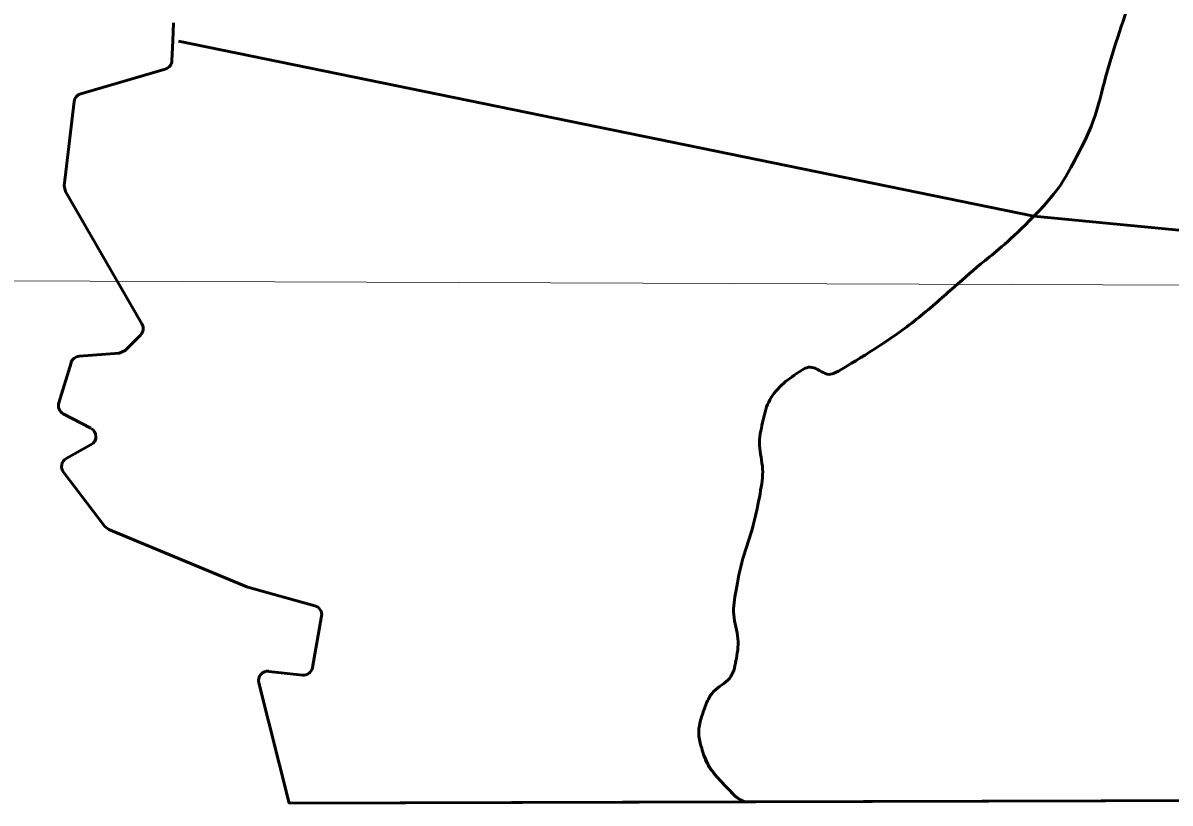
# Model space of a CAD drawing. Extents: x 553962 to 842807, y 8883888 to 9032388.
# Drawn here: x 814569 to 815806, y 9015532 to 9016374 of the extents above; entities that cross this region are included whole.
import ezdxf

# ---------------------------------------------------------------- set-up
doc = ezdxf.new("R2010")
doc.units = 0
doc.header["$LTSCALE"] = 200
for name, color, linetype, lineweight in [('1', 7, 'Continuous', 13), ('28', 7, 'Continuous', 53), ('29', 7, 'Continuous', 53)]:
    doc.layers.add(name, color=color, linetype=linetype, lineweight=lineweight)

msp = doc.modelspace()

# ---------------------------------------------------------------- linework, layer by layer
at = {"layer": '1'}
msp.add_line((796984.6, 9016158.7), (833753.3, 9016026.3), dxfattribs=at)
at = {"layer": '28'}
for p, q in [((814631, 9016297.3), (814722.2, 9016324)), ((814607.2, 9015963.9), (814620.5, 9016007)), ((814642, 9015936.4), (814612.1, 9015952.1)), ((814615.3, 9015903.7), (814642.3, 9015918.8)), ((814881.1, 9015678.3), (814890.8, 9015733.6)), ((814834, 9015674.2), (814870.2, 9015670.1))]:
    msp.add_line(p, q, dxfattribs=at)
for points in [[(814729.4, 9016333.2), (814730.2, 9016354.3), (814730.9, 9016373.7)], [(814697, 9016049), (814614.5, 9016191.8), (814613.2, 9016198), (814623.9, 9016288.9)], [(814629.3, 9016014.1), (814672.6, 9016017.4), (814678.9, 9016020.3), (814695.5, 9016037)], [(814883.7, 9015744.9), (814811.3, 9015765.1), (814810.2, 9015765.5), (814661.1, 9015827.3), (814657, 9015830.5), (814612.2, 9015888.9)], [(816240.5, 9015536), (814855.9, 9015532.1), (814823.2, 9015661.8)]]:
    msp.add_lwpolyline(points, dxfattribs=at)
for centre, start, end in [((814719.4, 9016333.6), 286.2955, 357.8595), ((814633.8, 9016287.7), 106.2955, 173.2976), ((814688.4, 9016044), 315.1794, 30.0371), ((814630, 9016004.1), 94.3932, 162.9296), ((814616.8, 9015960.9), 162.9296, 242.318), ((814637.4, 9015927.5), 299.2671, 62.318), ((814620.2, 9015895), 119.2672, 217.4372), ((814881, 9015735.3), 350.0656, 74.3935), ((814832.8, 9015664.3), 83.5778, 194.1793), ((814871.3, 9015680.1), 263.5778, 350.0656)]:
    msp.add_arc(centre, 10, start, end, dxfattribs=at)
at = {"layer": '29'}
for p, q in [((814730.9, 9016373.7), (814730.2, 9016354.3)), ((814730.2, 9016354.3), (814729.4, 9016333.2)), ((815659.5, 9016165.2), (814736.4, 9016354.1)), ((814736.4, 9016354.1), (815659.5, 9016165.2)), ((814722.2, 9016324), (814631, 9016297.3)), ((814623.9, 9016288.9), (814613.2, 9016198)), ((814614.5, 9016191.8), (814697, 9016049)), ((814620.5, 9016007), (814607.2, 9015963.9)), ((814672.6, 9016017.4), (814629.3, 9016014.1)), ((814612.1, 9015952.1), (814642, 9015936.4)), ((814642.3, 9015918.8), (814615.3, 9015903.7)), ((814612.2, 9015888.9), (814657, 9015830.5)), ((814661.1, 9015827.3), (814810.2, 9015765.5)), ((814811.3, 9015765.1), (814883.7, 9015744.9)), ((814890.8, 9015733.6), (814881.1, 9015678.3)), ((814870.2, 9015670.1), (814834, 9015674.2))]:
    msp.add_line(p, q, dxfattribs=at)
for points in [[(815659.5, 9016165.2), (815853.3, 9016146.4), (815908.3, 9015985.6), (816095.5, 9015796.1), (816326.4, 9015698)], [(816326.4, 9015698), (816095.5, 9015796.1), (815908.3, 9015985.6), (815853.3, 9016146.4), (815659.5, 9016165.2)], [(814695.5, 9016037), (814678.9, 9016020.3), (814672.6, 9016017.4)], [(816326.4, 9015698), (816320.5, 9015601.1), (816246.3, 9015544.6), (816245.5, 9015536), (815347.3, 9015533.5)], [(814823.2, 9015661.8), (814855.9, 9015532.1), (815335.4, 9015533.4)]]:
    msp.add_lwpolyline(points, dxfattribs=at)
for centre, start, end in [((814719.4, 9016333.6), 286.2955, 357.8595), ((814633.8, 9016287.7), 106.2955, 173.2976), ((814688.4, 9016044), 315.1794, 30.0371), ((814630, 9016004.1), 94.3932, 162.9296), ((814616.8, 9015960.9), 162.9296, 242.318), ((814637.4, 9015927.5), 299.2671, 62.318), ((814620.2, 9015895), 119.2672, 217.4372), ((814881, 9015735.3), 350.0656, 74.3935), ((814832.8, 9015664.3), 83.5778, 194.1793), ((814871.3, 9015680.1), 263.5778, 350.0656)]:
    msp.add_arc(centre, 10, start, end, dxfattribs=at)
for points in [[(815659.5, 9016165.2), (815675.7, 9016181.9), (815690.2, 9016200.2), (815701.5, 9016221.5), (815725.8, 9016267.5), (815736.3, 9016316.5), (815752.1, 9016364.7), (815766.8, 9016409.5), (815789, 9016456.6), (815787.9, 9016501.1), (815787.7, 9016507), (815785.5, 9016512.3), (815781.8, 9016517)], [(815659.5, 9016165.2), (815675.7, 9016181.9), (815690.2, 9016200.2), (815701.5, 9016221.5), (815725.8, 9016267.5), (815736.3, 9016316.5), (815752.1, 9016364.7), (815766.8, 9016409.5), (815789, 9016456.6), (815787.9, 9016501.1), (815787.7, 9016506.9), (815785.6, 9016512), (815782, 9016516.7)], [(815347.3, 9015533.5), (815342.8, 9015535.5), (815338.7, 9015538), (815335.3, 9015541.5), (815320.8, 9015556.3), (815306.5, 9015572.7), (815300.8, 9015592.1), (815296.7, 9015605.8), (815299.6, 9015622.1), (815304.5, 9015635.3), (815311.2, 9015653.4), (815334.1, 9015665.3), (815337.8, 9015684.7), (815342.5, 9015709.1), (815333.4, 9015735.5), (815337.8, 9015760), (815344.3, 9015796), (815357.8, 9015831.7), (815364.3, 9015867.7), (815368.8, 9015892.2), (815361.3, 9015918.1), (815366.8, 9015943), (815371.7, 9015965.2), (815386.3, 9015983.7), (815406.3, 9015997.3), (815419.2, 9016006.1), (815437.3, 9015991.2), (815449.5, 9015998.6), (815493.7, 9016025.1), (815535.7, 9016055.1), (815575.6, 9016090.7), (815604.1, 9016116), (815633.9, 9016138.7), (815659.5, 9016165.2)], [(815335.3, 9015541.5), (815320.8, 9015556.3), (815306.5, 9015572.7), (815300.8, 9015592.1), (815296.7, 9015605.8), (815299.6, 9015622.1), (815304.5, 9015635.3), (815311.2, 9015653.4), (815334.1, 9015665.3), (815337.8, 9015684.7), (815342.5, 9015709.1), (815333.4, 9015735.5), (815337.8, 9015760), (815344.3, 9015796), (815357.8, 9015831.7), (815364.3, 9015867.7), (815368.8, 9015892.2), (815361.3, 9015918.1), (815366.8, 9015943), (815371.7, 9015965.2), (815386.3, 9015983.7), (815406.3, 9015997.3), (815419.2, 9016006.1), (815437.3, 9015991.2), (815449.5, 9015998.6), (815493.7, 9016025.1), (815535.7, 9016055.1), (815575.6, 9016090.7), (815604.1, 9016116), (815633.9, 9016138.7), (815659.5, 9016165.2)]]:
    msp.add_open_spline(points, degree=3, dxfattribs=at)

doc.saveas('drawing.dxf')
